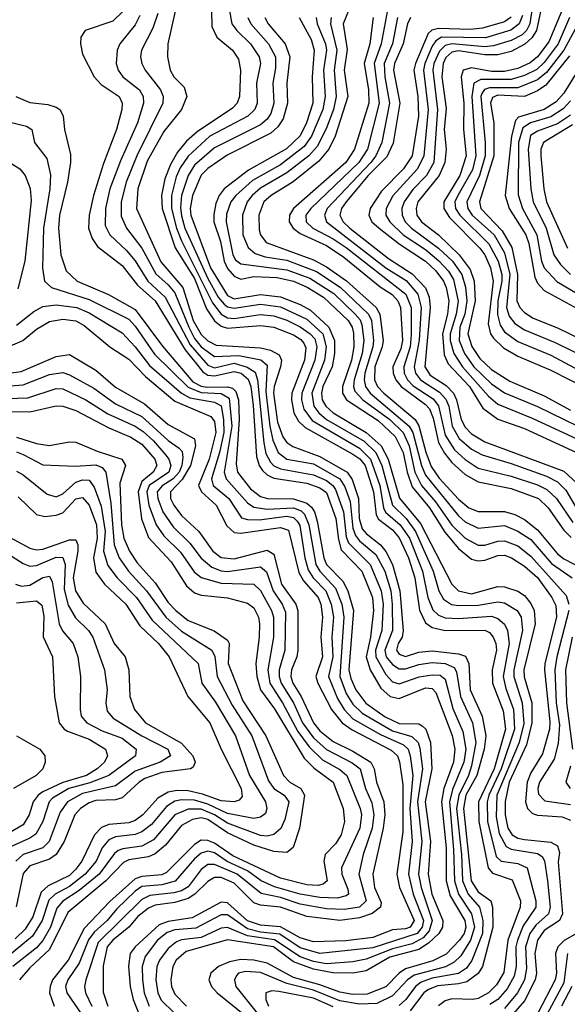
# Model space of a CAD drawing. Header units: inches. Extents: x 990535 to 1117859, y 769386 to 892122.
# Tile 656 of 656: x 1087899 to 1089560, y 825516 to 828503. Entities that reach past the tile are written whole.
import ezdxf

# ---------------------------------------------------------------- set-up
doc = ezdxf.new("R2010")
doc.units = ezdxf.units.IN
doc.header["$MEASUREMENT"] = 0
doc.layers.add('B0882', color=7, linetype='Continuous')

msp = doc.modelspace()

# ---------------------------------------------------------------- linework, layer by layer
at = {"layer": 'B0882', "color": 5}
for points, elevation in [([(1088935.4, 828624.6), (1088880.5, 828490), (1088892.6, 828412.6), (1088883.9, 828350), (1088894.5, 828270), (1088856.2, 828150), (1088836.8, 828110), (1088806.2, 828073.8), (1088729, 828011), (1088662.2, 827970), (1088640.3, 827950), (1088624.2, 827910), (1088625.5, 827865.5), (1088629.9, 827849.9), (1088646.9, 827826.9), (1088790, 827774.5), (1088830, 827753.4), (1088890.4, 827710.4), (1088980.7, 827630), (1088991.9, 827610), (1089001.7, 827530), (1088998.6, 827510), (1088976.2, 827450), (1088975.1, 827410), (1088984.9, 827390), (1089003.4, 827370), (1089099.2, 827290), (1089110.3, 827270.3), (1089130.8, 827190.8), (1089147.4, 827147.4), (1089171.9, 827111.9), (1089230, 827047.8), (1089261.8, 827021.8), (1089290, 827010.3), (1089370, 827010.6), (1089401.3, 827001.3), (1089430, 826986.4), (1089470, 826955.4), (1089530, 826882.7), (1089550, 826867.5), (1089610, 826836.3)], 4280), ([(1089464.1, 828610), (1089446.7, 828490), (1089436.6, 828470), (1089422.9, 828457.1), (1089390, 828439.3), (1089336.7, 828423.3), (1089310, 828420.9), (1089210, 828430), (1089190, 828425.1), (1089172.2, 828407.8), (1089155.6, 828370), (1089152.2, 828350), (1089166.1, 828230), (1089155.2, 828070), (1089132.8, 828030), (1089091.8, 827988.2), (1089065, 827950), (1089058.3, 827930), (1089059.5, 827910), (1089068.9, 827890), (1089087.2, 827870), (1089170, 827810.2), (1089211.8, 827770), (1089240.1, 827730), (1089251.6, 827691.6), (1089255.9, 827650), (1089249.3, 827610), (1089234.5, 827570), (1089232.6, 827530), (1089248.1, 827490), (1089276.7, 827450), (1089330, 827398), (1089370, 827370.5), (1089470, 827329.4), (1089673.3, 827230)], 4460), ([(1089488.5, 828571.5), (1089466.7, 828470), (1089452.2, 828447.8), (1089431.2, 828428.8), (1089390, 828406.8), (1089350, 828396.4), (1089310, 828396.5), (1089230, 828408.9), (1089210, 828404.4), (1089191.5, 828388.5), (1089183.5, 828370), (1089179.3, 828330), (1089193.3, 828233.3), (1089187.2, 828170), (1089192.5, 828110), (1089188.9, 828070), (1089171.9, 828030), (1089107.2, 827950), (1089101.4, 827930), (1089104.2, 827910), (1089118.1, 827890), (1089170, 827849.8), (1089231.9, 827790), (1089265.4, 827745.4), (1089277.3, 827710), (1089281.1, 827650), (1089258.9, 827550), (1089271.1, 827511.1), (1089294.8, 827474.8), (1089330, 827441.3), (1089386.3, 827406.3), (1089490, 827362), (1089570, 827318.7)], 4480), ([(1088212.5, 828527.5), (1088181.9, 828498.1), (1088097.7, 828470), (1088085.2, 828450), (1088083.6, 828430), (1088090, 828398.7), (1088125.1, 828330), (1088146.2, 828306.2), (1088200.8, 828270), (1088210.4, 828250), (1088209.5, 828230), (1088193.3, 828170), (1088153.8, 828066.2), (1088123.3, 827970), (1088110.3, 827910), (1088108.4, 827870), (1088119, 827839), (1088135.3, 827815.3), (1088210, 827756.9), (1088257.2, 827697.2), (1088310, 827650), (1088401.6, 827501.6), (1088454.7, 827434.7), (1088470, 827424.3), (1088490, 827422), (1088550, 827435.6), (1088570.6, 827430), (1088592.5, 827412.5), (1088600.6, 827390), (1088607.5, 827332.5), (1088617.3, 827177.3), (1088625.5, 827150), (1088635.4, 827135.4), (1088650, 827122), (1088670, 827112.4), (1088770, 827097), (1088810, 827082.8), (1088830, 827068.3), (1088858.5, 826990), (1088866, 826926), (1088874.7, 826894.7), (1088936.6, 826830), (1088969.9, 826750), (1088972.5, 826710), (1088963, 826630), (1088950.2, 826570), (1088962.4, 826530), (1088994.9, 826474.9), (1089022.7, 826450), (1089050, 826443.9), (1089130, 826476), (1089150, 826473.5), (1089161.3, 826461.3), (1089211.5, 826331.5), (1089218.7, 826290), (1089214.7, 826250), (1089185.3, 826170), (1089178.8, 826130), (1089193, 825990), (1089193, 825890), (1089205.1, 825845.1), (1089249.6, 825770), (1089252.2, 825750), (1089247, 825730), (1089233.6, 825710), (1089192.6, 825667.4), (1089152.6, 825647.4), (1089070, 825623.7), (1089050, 825610.4), (1089010, 825568.8), (1088953.5, 825546.5), (1088910, 825545.8), (1088870, 825552.6), (1088810, 825574.7), (1088730, 825596.6), (1088650, 825640.5), (1088610, 825649.8), (1088570, 825651.1), (1088535.7, 825644.3), (1088502, 825630), (1088478.7, 825610), (1088473, 825590), (1088481, 825570), (1088498.8, 825550), (1088582.3, 825482.3)], 4020), ([(1088371.2, 828528.8), (1088349, 828430), (1088347.2, 828390), (1088356.2, 828350), (1088367.3, 828330), (1088398, 828298), (1088406.4, 828270), (1088390.4, 828230), (1088336.3, 828163.7), (1088286.1, 828073.9), (1088257.6, 827990), (1088253.7, 827930), (1088327.9, 827767.9), (1088394.1, 827690), (1088425.6, 827590), (1088450, 827547.5), (1088470, 827528.8), (1088495.6, 827515.6), (1088630, 827507), (1088660.4, 827500.4), (1088686.1, 827486.1), (1088693, 827470), (1088690.2, 827450.2), (1088670.9, 827390), (1088669.4, 827370), (1088681.6, 827281.6), (1088697.8, 827237.8), (1088710, 827220.6), (1088727.5, 827207.5), (1088810, 827177.7), (1088892.5, 827130), (1088908.1, 827108.1), (1088927, 827050), (1088929.2, 826989.2), (1088938.3, 826958.2), (1088950, 826943.8), (1088994, 826910), (1089010, 826889.8), (1089029.9, 826849.9), (1089052.4, 826770), (1089062.2, 826650), (1089059.1, 826630), (1089047, 826610), (1089042.1, 826590), (1089050, 826577.7), (1089070, 826571.2), (1089110, 826584.3), (1089150, 826587.9), (1089230, 826578.9), (1089251.6, 826571.6), (1089262, 826550), (1089265.8, 826470), (1089302.4, 826390), (1089312.8, 826330), (1089308.3, 826290), (1089285.8, 826210), (1089252.8, 826150), (1089245.1, 826110), (1089268.8, 825890), (1089290, 825856.7), (1089328.6, 825830), (1089333.4, 825810), (1089333.9, 825750), (1089303, 825630), (1089290, 825609.5), (1089255.7, 825584.3), (1089230, 825577.3), (1089167.9, 825572.1), (1089139.1, 825560.9), (1089125.5, 825550), (1089083.9, 825496.1)], 4080), ([(1088480.7, 828530), (1088482.5, 828482.5), (1088497.8, 828450), (1088545.1, 828410), (1088563.2, 828383.2), (1088569.3, 828350), (1088566.1, 828270), (1088559.2, 828250), (1088545, 828235), (1088437.2, 828162.8), (1088405.6, 828134.4), (1088378.5, 828101.5), (1088356.3, 828063.7), (1088339.7, 828020.3), (1088329.7, 827970), (1088331.1, 827930), (1088371, 827811), (1088430, 827717.7), (1088465.6, 827625.6), (1088490, 827589.6), (1088510, 827572.6), (1088530, 827567.1), (1088630, 827574.8), (1088670, 827570.2), (1088730, 827546.9), (1088752.5, 827532.5), (1088761.2, 827521.2), (1088767.5, 827507.5), (1088763.5, 827470), (1088725.1, 827370), (1088723.6, 827350), (1088731.2, 827310), (1088745, 827285), (1088765.4, 827265.4), (1088910, 827185), (1088930.5, 827170.5), (1088946.7, 827150), (1088972.9, 827070), (1088980.4, 827000.4), (1088988, 826988), (1089030, 826954.8), (1089050, 826931), (1089079.1, 826870), (1089098.1, 826810), (1089111.7, 826711.7), (1089130, 826672.8), (1089150, 826658.4), (1089190, 826649.9), (1089310, 826651.1), (1089324, 826644), (1089335.2, 826630), (1089343.7, 826610), (1089345.7, 826590), (1089332.5, 826530), (1089332.9, 826490), (1089366.2, 826406.2), (1089372.9, 826350), (1089338.3, 826230), (1089291.2, 826130), (1089291.6, 826070), (1089319.9, 825930), (1089333.4, 825913.4), (1089392.9, 825892.9), (1089418.7, 825830), (1089417.4, 825810), (1089380.1, 825710), (1089367.8, 825612.2), (1089345.6, 825574.4), (1089321.4, 825550), (1089290, 825533.3), (1089273.4, 825530), (1089210, 825531.8), (1089190, 825526.2), (1089169.3, 825510.7)], 4120), ([(1088535.3, 828530), (1088543.2, 828490), (1088557.6, 828470), (1088599.6, 828430), (1088625.3, 828390), (1088629.8, 828370), (1088618, 828310), (1088619.9, 828250), (1088612.6, 828230), (1088591.2, 828210), (1088476, 828150), (1088410, 828088.7), (1088386.3, 828053.7), (1088374.3, 828025.7), (1088360, 827970), (1088359.9, 827930), (1088375.1, 827870), (1088390, 827831.8), (1088484, 827644), (1088510, 827609.3), (1088530, 827597.9), (1088550, 827596.7), (1088628.4, 827608.4), (1088670, 827604.4), (1088710, 827591.4), (1088750, 827571.3), (1088780.7, 827550), (1088794.5, 827534.5), (1088800.8, 827510), (1088794.8, 827470), (1088755.3, 827370), (1088753.8, 827350), (1088760.9, 827320.9), (1088786.9, 827286.9), (1088930, 827203.1), (1088963.1, 827170), (1088991.6, 827090), (1089002.4, 827022.4), (1089008.9, 827008.9), (1089053.8, 826970), (1089081.4, 826930), (1089121.5, 826830), (1089137.4, 826750), (1089152.5, 826712.5), (1089170, 826696.2), (1089190, 826688.2), (1089230, 826685.8), (1089330, 826692.9), (1089350, 826686.4), (1089370, 826669.1), (1089379.3, 826650), (1089383.9, 826610), (1089365.5, 826510), (1089373.3, 826473.3), (1089397.1, 826410), (1089400.5, 826350), (1089359.8, 826230), (1089321.8, 826150), (1089317.2, 826130), (1089318.4, 826070), (1089344.1, 825964.1), (1089359.2, 825950), (1089410, 825942.7), (1089438.4, 825930), (1089465.2, 825830), (1089464.6, 825810), (1089426.5, 825753.5), (1089408.7, 825710), (1089404.6, 825690), (1089405.4, 825630), (1089398.8, 825601.2), (1089377.9, 825562.1), (1089349.8, 825530), (1089325.1, 825514.9)], 4140), ([(1089013.4, 828526.6), (1088995.4, 828430), (1088974.4, 828370), (1088989.9, 828250), (1088954, 828110), (1088927.9, 828070), (1088782.7, 827930), (1088767.4, 827910), (1088768.1, 827890), (1088788.1, 827870), (1088850, 827838.1), (1088890, 827811.4), (1089071, 827670), (1089086.4, 827630), (1089087.1, 827547.1), (1089083.9, 827510), (1089064.1, 827450), (1089065, 827430), (1089075.5, 827410), (1089092.3, 827392.3), (1089153, 827353), (1089170, 827331.7), (1089190, 827242.5), (1089218.1, 827198.1), (1089250, 827168.6), (1089290, 827142.5), (1089390, 827118.3), (1089470, 827091.5), (1089497.7, 827077.7), (1089527.4, 827050), (1089577.4, 826977.4)], 4340), ([(1089543.4, 828530), (1089504, 828436), (1089470, 828390.2), (1089448, 828372), (1089410, 828354.9), (1089370, 828345.4), (1089330, 828346.2), (1089270, 828357.1), (1089244.7, 828350), (1089238.6, 828330), (1089246.6, 828250), (1089245.4, 828170), (1089253.6, 828090), (1089234.4, 828030), (1089185.6, 827950), (1089185.3, 827930), (1089202.6, 827902.6), (1089294.9, 827810), (1089309.7, 827789.7), (1089327.7, 827750), (1089335.4, 827710), (1089320.1, 827580.1), (1089326.9, 827550), (1089336.2, 827536.2), (1089367.2, 827507.2), (1089410, 827481.8), (1089510, 827439.8), (1089630, 827379.2)], 4520), ([(1088264.2, 828515.8), (1088250, 828487), (1088203.1, 828430), (1088194.7, 828410), (1088192.2, 828370), (1088197.7, 828350), (1088212.5, 828330), (1088262.8, 828290), (1088274.2, 828270), (1088275.1, 828250), (1088256.6, 828190), (1088204.9, 828075.1), (1088172.9, 827990), (1088159.2, 827930), (1088159, 827879), (1088172.4, 827850), (1088223.1, 827803.1), (1088250, 827771.7), (1088287.9, 827710), (1088340.9, 827660.9), (1088416.6, 827516.6), (1088470, 827454.8), (1088490, 827446.8), (1088550, 827460.8), (1088589.2, 827449.2), (1088613.7, 827433.7), (1088620.4, 827410), (1088639.5, 827219.5), (1088646.3, 827186.3), (1088660.1, 827160.1), (1088670, 827149.3), (1088690, 827140.2), (1088790, 827122.1), (1088830, 827104.4), (1088849.4, 827090), (1088857.7, 827077.7), (1088881.6, 827010), (1088890, 826934.3), (1088896.2, 826916.2), (1088962.6, 826850), (1088995.8, 826770), (1089001.8, 826730), (1088998, 826650), (1088978.9, 826590), (1088979.8, 826570), (1089010, 826516.1), (1089030, 826494), (1089050, 826488.4), (1089111, 826509), (1089150, 826515.4), (1089174.2, 826514.2), (1089190, 826501.9), (1089213.1, 826413.1), (1089243.8, 826343.8), (1089252.8, 826290), (1089246.1, 826250), (1089212.4, 826167.7), (1089203, 826130), (1089215, 825985), (1089217.9, 825890), (1089230.6, 825850), (1089269.8, 825789.8), (1089278.9, 825750), (1089267, 825710), (1089237.1, 825662.9), (1089216.9, 825643.1), (1089190.6, 825629.4), (1089095.8, 825604.2), (1089075.7, 825590), (1089030, 825540.9), (1088982.1, 825517.9), (1088930, 825516.2), (1088870, 825526.1), (1088790, 825558.4), (1088710, 825578.7), (1088630, 825612.2), (1088584.7, 825615.3), (1088563.3, 825610), (1088557.4, 825602.6), (1088550.5, 825590), (1088554.6, 825570), (1088623.9, 825483.9)], 4040), ([(1088318, 828522), (1088302.7, 828477.3), (1088269.3, 828410), (1088265.8, 828390), (1088269.7, 828370), (1088280.3, 828350), (1088326.6, 828290), (1088334.8, 828270), (1088333.2, 828250), (1088254.2, 828090), (1088222.5, 828010), (1088207.4, 827950), (1088207.2, 827907.2), (1088223.7, 827870), (1088270, 827809.7), (1088312.2, 827732.2), (1088350, 827699), (1088370, 827674.2), (1088411.9, 827570), (1088430, 827535.5), (1088450, 827510.6), (1088490, 827481), (1088564.1, 827484.1), (1088631.2, 827471.2), (1088650, 827455.2), (1088645.6, 827374.4), (1088657.6, 827270), (1088666.9, 827226.9), (1088683.3, 827190), (1088710, 827169.5), (1088790, 827155.3), (1088870, 827110), (1088885.4, 827085.5), (1088901.4, 827041.4), (1088910, 826960.5), (1088917.6, 826937.6), (1088930, 826921.6), (1088979.9, 826879.9), (1089007, 826830), (1089025.1, 826770), (1089028.8, 826730), (1089030, 826650), (1089006.4, 826590), (1089011.3, 826570), (1089030, 826546.6), (1089050, 826533.8), (1089070, 826533.5), (1089110, 826547), (1089150, 826552.2), (1089190, 826550), (1089217.4, 826537.4), (1089224.2, 826524.2), (1089236.8, 826450), (1089272.4, 826370), (1089282.9, 826310), (1089270, 826239.3), (1089260.7, 826210), (1089230.9, 826150), (1089224.3, 826110), (1089238.9, 825970), (1089242.4, 825890), (1089259.3, 825850), (1089293.5, 825810), (1089304.1, 825770), (1089303, 825730), (1089271.1, 825648.9), (1089254.5, 825625.5), (1089230, 825608.9), (1089150, 825594.8), (1089117, 825583), (1089100.3, 825570), (1089070.5, 825530), (1089050, 825512.2)], 4060), ([(1088591.6, 828510), (1088600.8, 828490), (1088653.7, 828430), (1088675.3, 828390), (1088675.6, 828355.6), (1088666.8, 828310), (1088670.2, 828250), (1088661.3, 828218.7), (1088650, 828200.9), (1088630, 828183.5), (1088490, 828113.8), (1088430, 828061.9), (1088409.9, 828030), (1088390.2, 827970), (1088387, 827933), (1088390, 827907.8), (1088400.3, 827870), (1088470, 827717.6), (1088501.5, 827661.5), (1088519.9, 827639.9), (1088530, 827632), (1088550, 827627.3), (1088630, 827640), (1088690, 827631.4), (1088770, 827594.6), (1088818.5, 827550), (1088828.8, 827510), (1088824.2, 827470), (1088785, 827370), (1088791.3, 827330), (1088806.2, 827310), (1088830.1, 827290.1), (1088944.1, 827224.1), (1088979.4, 827190), (1088997.6, 827150), (1089030, 827030), (1089071.1, 826990), (1089100, 826950), (1089153.5, 826830), (1089170.3, 826770), (1089184.9, 826744.9), (1089209, 826729), (1089230, 826725.2), (1089290, 826726.6), (1089350, 826736.3), (1089370, 826733.2), (1089408.3, 826710), (1089420.8, 826690), (1089424.8, 826650), (1089398.2, 826530), (1089397.8, 826510), (1089423.2, 826430), (1089428, 826368), (1089414.6, 826310), (1089347, 826150), (1089344, 826084), (1089354, 826034), (1089374.6, 825994.5), (1089390, 825985.9), (1089470, 825973.5), (1089483.9, 825963.9), (1089490.8, 825950.8), (1089500.4, 825890), (1089508.2, 825810), (1089503.6, 825790), (1089464.3, 825755.7), (1089446.9, 825730), (1089433.4, 825690), (1089436, 825624), (1089429.9, 825590), (1089409.5, 825550), (1089370, 825503.4)], 4160), ([(1088643, 828510), (1088652.6, 828490), (1088704.1, 828430), (1088718.4, 828390), (1088709.8, 828310), (1088711.2, 828250), (1088698.2, 828201.8), (1088682.5, 828177.5), (1088661.4, 828158.6), (1088528.6, 828091.4), (1088470, 828051.1), (1088450, 828031.6), (1088423.8, 827970), (1088416.6, 827930), (1088418.4, 827910), (1088477.9, 827750), (1088530, 827666.5), (1088550, 827656.2), (1088630, 827669), (1088690, 827662.2), (1088750, 827639.1), (1088781.6, 827621.6), (1088836.8, 827570), (1088853.9, 827530), (1088854.6, 827490), (1088846.6, 827450), (1088818.6, 827390), (1088814.3, 827370), (1088816.9, 827350), (1088828.2, 827330), (1088849.7, 827309.7), (1088950.6, 827250.6), (1088995.9, 827210), (1089016.5, 827170), (1089050.8, 827050.8), (1089114.8, 826974.8), (1089210.1, 826790), (1089230.6, 826770.6), (1089270, 826761.2), (1089350, 826783.5), (1089370, 826782.7), (1089410, 826769.5), (1089430, 826756.3), (1089450, 826731.8), (1089459.4, 826710), (1089463.1, 826670), (1089428.1, 826530), (1089429.1, 826509.1), (1089452.8, 826430), (1089452.9, 826370), (1089436.9, 826303.1), (1089383.8, 826190), (1089371.3, 826131.3), (1089371.3, 826090), (1089380.2, 826050), (1089393, 826030), (1089410, 826019.8), (1089430, 826015.4), (1089510, 826007.8), (1089530, 825996.7), (1089536.2, 825976.2), (1089532.3, 825947.7), (1089545.8, 825790), (1089536.2, 825770), (1089490, 825739.5), (1089469.7, 825710), (1089461.3, 825670), (1089467.2, 825610), (1089463.1, 825590), (1089430, 825526.6), (1089390, 825479.5)], 4180), ([(1088746.7, 828510), (1088783, 828443), (1088792.9, 828410), (1088786.5, 828330), (1088788.9, 828250), (1088769.4, 828190), (1088750, 828150.6), (1088709, 828111), (1088593.2, 828046.8), (1088519.9, 827990), (1088504.4, 827970), (1088494.6, 827945.4), (1088487.8, 827912.2), (1088488.6, 827890), (1088508.2, 827830), (1088519.2, 827770), (1088530, 827748.1), (1088550, 827724.4), (1088570, 827716.1), (1088610, 827723.6), (1088680.7, 827720.7), (1088730, 827709.6), (1088771.7, 827691.7), (1088821.1, 827661.1), (1088895.4, 827590), (1088907.4, 827570), (1088911.9, 827551.9), (1088913.1, 827510), (1088906.1, 827470), (1088878.3, 827390), (1088878.1, 827370), (1088890.3, 827350), (1088986.9, 827286.9), (1089038.2, 827238.2), (1089062, 827190), (1089074.6, 827130), (1089090, 827085.6), (1089142.3, 827022.3), (1089188.3, 826948.3), (1089230, 826898.9), (1089270, 826866.3), (1089290, 826860.7), (1089310, 826863.2), (1089350, 826877.8), (1089370, 826878.4), (1089390.6, 826870.6), (1089430, 826845.1), (1089470, 826810.2), (1089513.8, 826750), (1089525.4, 826725.4), (1089527.8, 826690), (1089492.4, 826550), (1089491, 826530), (1089507.5, 826372.5), (1089506.3, 826350), (1089484.8, 826275.2), (1089450, 826218.2), (1089438.7, 826190), (1089433.1, 826130), (1089439.3, 826110), (1089454.7, 826094.7), (1089470, 826089.2), (1089544.4, 826084.4), (1089570, 826074.4)], 4220), ([(1088798.2, 828510), (1088801.2, 828490), (1088826.4, 828430), (1088829.5, 828410), (1088820.6, 828350), (1088825.7, 828270), (1088818.8, 828230), (1088784.8, 828150), (1088762, 828118), (1088690, 828062.5), (1088605.1, 828014.9), (1088554.7, 827970), (1088540.2, 827950), (1088526.8, 827913.2), (1088525.8, 827890), (1088545.9, 827790), (1088554.1, 827774.1), (1088570, 827762), (1088710, 827744.3), (1088778.9, 827718.9), (1088852.1, 827672.1), (1088916.4, 827610), (1088931.9, 827591.9), (1088937.2, 827577.2), (1088942.7, 827530), (1088938.3, 827490), (1088914.1, 827410), (1088911.8, 827390), (1088916.1, 827376.1), (1088940.3, 827350), (1089022.4, 827290), (1089062.3, 827250), (1089080.5, 827210), (1089098.2, 827130), (1089117.6, 827090), (1089160.4, 827040.4), (1089210, 826969.8), (1089250, 826930.3), (1089290, 826908.4), (1089310, 826908.2), (1089350, 826921.2), (1089370, 826921.7), (1089410, 826906.5), (1089450, 826875), (1089556.3, 826756.3), (1089565, 826730)], 4240), ([(1088844.3, 828510), (1088842.5, 828490), (1088861.5, 828410), (1088853.3, 828350), (1088859.6, 828270), (1088850.7, 828230), (1088828.6, 828171.4), (1088801.9, 828118.1), (1088776.8, 828090), (1088710, 828038), (1088630, 827992.1), (1088604.4, 827970), (1088589.3, 827950), (1088575.2, 827910), (1088576, 827850), (1088592.2, 827812.2), (1088614, 827794), (1088643.9, 827783.9), (1088710, 827773.6), (1088799.3, 827739.3), (1088871.4, 827691.4), (1088957.4, 827610), (1088966.3, 827590), (1088972.1, 827530), (1088970.6, 827510), (1088946.4, 827430), (1088944.1, 827410), (1088947.8, 827390), (1088962.4, 827370), (1089081, 827270), (1089091.9, 827250), (1089117.7, 827150), (1089130, 827120.9), (1089230, 826997.5), (1089250, 826979.3), (1089290, 826960.3), (1089370, 826968.2), (1089410, 826951.5), (1089450, 826925.9), (1089512.7, 826852.7), (1089574.6, 826810)], 4260), ([(1088971.2, 828510), (1088961.2, 828430), (1088943.9, 828370), (1088957.7, 828290), (1088958.4, 828250), (1088915.1, 828110), (1088888.6, 828070), (1088730, 827930), (1088717.5, 827910), (1088717.1, 827890), (1088728.7, 827870), (1088750, 827854.1), (1088830, 827817.4), (1088882.9, 827782.9), (1088992.8, 827692.8), (1089029.4, 827669.4), (1089046.4, 827650), (1089054.3, 827630), (1089060.2, 827530), (1089055.6, 827504.4), (1089031.5, 827450), (1089031.7, 827430), (1089040.2, 827410), (1089056.2, 827390), (1089130, 827335.6), (1089142.2, 827322.2), (1089153.8, 827293.8), (1089170, 827220.4), (1089187.4, 827187.4), (1089210, 827159.6), (1089250, 827122.7), (1089290, 827100.3), (1089390, 827080.9), (1089472.4, 827050), (1089502.3, 827022.3), (1089550, 826954.1), (1089572.2, 826932.2)], 4320), ([(1089045.2, 828510), (1089030, 828430), (1089004.8, 828370), (1089006.4, 828330), (1089021, 828250), (1088998, 828130), (1088980, 828090), (1088964, 828070), (1088832.2, 827930), (1088823.7, 827910), (1088829.5, 827890), (1089010, 827750), (1089071.8, 827711.8), (1089107.4, 827670), (1089116.7, 827630), (1089110.8, 827530.8), (1089096, 827450), (1089099.9, 827430), (1089115.1, 827410), (1089173.1, 827373.1), (1089191.9, 827351.9), (1089201.1, 827330), (1089211.4, 827270), (1089232.2, 827232.2), (1089270, 827200.4), (1089302.3, 827182.3), (1089390, 827156.3), (1089497.5, 827117.5), (1089530, 827101.2), (1089555.9, 827075.9), (1089594, 827010)], 4360), ([(1089084.7, 828510), (1089075.3, 828490), (1089062.5, 828430), (1089036.6, 828370), (1089033.6, 828350), (1089052, 828250), (1089031.7, 828128.3), (1089013.3, 828086.7), (1088956.6, 828030), (1088889.6, 827950), (1088875.1, 827930), (1088870.7, 827910), (1088880, 827890), (1088900.9, 827870), (1089018.2, 827778.2), (1089090, 827732.3), (1089129.8, 827689.8), (1089141.5, 827661.5), (1089144.6, 827630), (1089128.4, 827450), (1089144.2, 827424.2), (1089192.7, 827392.7), (1089214.6, 827370), (1089224.3, 827350), (1089238.6, 827290), (1089250, 827267.1), (1089270, 827246.5), (1089310, 827221.7), (1089550, 827133.4), (1089590, 827096)], 4380), ([(1089390, 828510.3), (1089370, 828496.9), (1089303, 828477), (1089266.9, 828473.1), (1089170, 828476.4), (1089148.9, 828471.1), (1089138.5, 828461.5), (1089099.4, 828370), (1089095, 828350), (1089106.4, 828270), (1089109.3, 828210.7), (1089089.3, 828090), (1089063.9, 828050), (1088997.2, 827982.8), (1088962.7, 827930), (1088957.9, 827910), (1088967.5, 827890), (1088989.8, 827870), (1089050, 827822.8), (1089130.5, 827770), (1089161.1, 827741.1), (1089184.4, 827710), (1089193.1, 827690), (1089200.7, 827650), (1089196.5, 827610), (1089181.6, 827550), (1089186.5, 827486.5), (1089199, 827459), (1089263.8, 827390), (1089304.2, 827324.2), (1089350, 827291.2), (1089430, 827262.5), (1089616.7, 827176.7)], 4420), ([(1089424.4, 828515.6), (1089414.6, 828490), (1089388.9, 828471.1), (1089312, 828448), (1089179, 828450), (1089161.2, 828438.8), (1089150, 828422.1), (1089127.8, 828370), (1089123.9, 828350), (1089138, 828230), (1089125.2, 828090), (1089105.5, 828050), (1089031.2, 827968.8), (1089011, 827930), (1089010.3, 827910), (1089021.7, 827890), (1089062.1, 827850), (1089130, 827806), (1089171, 827771), (1089199.6, 827739.6), (1089214.6, 827714.6), (1089228.8, 827648.8), (1089223.4, 827610), (1089205.1, 827550), (1089205.2, 827530), (1089216.2, 827490), (1089242.1, 827450), (1089320.8, 827360.8), (1089350, 827336.7), (1089453.9, 827293.9), (1089617.8, 827217.8)], 4440), ([(1089566.9, 828510), (1089532.2, 828430), (1089490, 828373), (1089467.7, 828352.3), (1089430, 828333.3), (1089390, 828321.4), (1089298.2, 828321.8), (1089277.1, 828310), (1089271.1, 828270), (1089282.8, 828090), (1089272.5, 828047.5), (1089228.2, 827970), (1089219.5, 827950), (1089220.3, 827940.3), (1089221.3, 827930), (1089234, 827910), (1089322.7, 827822.7), (1089350.9, 827770), (1089361.3, 827730), (1089361.7, 827710), (1089350, 827650), (1089348.2, 827608.2), (1089356.1, 827576.1), (1089370, 827555.4), (1089410, 827526.3), (1089510, 827485.1), (1089610, 827431.9)], 4540), ([(1089590, 828485.7), (1089549.9, 828410), (1089497, 828343), (1089470, 828320.5), (1089410, 828296.3), (1089323.8, 828296.2), (1089309, 828291), (1089301.4, 828278.6), (1089298.4, 828270), (1089311.2, 828130), (1089310.7, 828090), (1089294.1, 828030), (1089255.8, 827950), (1089258.3, 827930), (1089271.8, 827910), (1089338, 827850), (1089370, 827795.7), (1089386.2, 827730), (1089376.2, 827630), (1089383.9, 827603.9), (1089401.4, 827581.4), (1089430, 827562.2), (1089523.8, 827523.8), (1089630.7, 827470.7)], 4560), ([(1089566.9, 828393.1), (1089495.6, 828304.4), (1089470, 828286.9), (1089430, 828269.4), (1089350, 828274.3), (1089333.4, 828266.6), (1089327.1, 828250), (1089336.9, 828190), (1089337, 828090), (1089294.2, 827950), (1089297.5, 827930), (1089362.8, 827862.8), (1089391.8, 827811.8), (1089409, 827730), (1089407.2, 827650), (1089415.9, 827630), (1089430, 827614.1), (1089457.1, 827597.2), (1089530, 827568.2), (1089670, 827500.5)], 4580), ([(1089584, 828336), (1089550, 828280.5), (1089526, 828254), (1089490, 828230), (1089412.5, 828207.5), (1089403, 828197), (1089390.5, 828150), (1089371.8, 827970), (1089383.7, 827930), (1089434.7, 827850), (1089443.6, 827823.6), (1089462.1, 827722.1), (1089470, 827703.5), (1089490, 827681.2), (1089601, 827621)], 4620), ([(1087887.8, 828270), (1087930, 828252), (1087985.2, 828245.2), (1088010, 828237.1), (1088021, 828230), (1088031.3, 828211.3), (1088034.9, 828170), (1088053.5, 828093.5), (1088053.8, 828070), (1088044.7, 828010), (1088019.8, 827910), (1088017.5, 827870), (1088024.3, 827790), (1088040.7, 827740.7), (1088073.5, 827710), (1088169.2, 827669.2), (1088250, 827623.8), (1088332.7, 827512.7), (1088424.7, 827404.7), (1088450, 827391.4), (1088467.7, 827387.7), (1088530, 827389.3), (1088544.6, 827384.6), (1088555.2, 827375.2), (1088563, 827350), (1088565.2, 827290), (1088555.5, 827155.5), (1088560, 827130), (1088599.6, 827079.6), (1088630, 827056.1), (1088650.6, 827050.6), (1088730, 827049.2), (1088770, 827036.5), (1088784.4, 827024.4), (1088793.5, 827010), (1088801.5, 826981.5), (1088821.6, 826870), (1088829.9, 826850), (1088879.4, 826799.4), (1088895.1, 826770), (1088912, 826710), (1088898.1, 826530), (1088904, 826504), (1088919, 826470), (1088949.4, 826429.4), (1089007.4, 826387.4), (1089050, 826367.9), (1089110, 826366.1), (1089120.1, 826360.1), (1089131.1, 826350), (1089145.2, 826310), (1089149.7, 826230), (1089129.2, 826130), (1089145.8, 826010), (1089138.1, 825910), (1089149.8, 825850), (1089182.3, 825770), (1089181.8, 825750), (1089170.3, 825730), (1089139.3, 825700.7), (1089110, 825682.1), (1089021.6, 825658.4), (1088950, 825617.3), (1088910, 825610), (1088849.2, 825610.9), (1088790, 825622.5), (1088730, 825644.2), (1088669.6, 825689.6), (1088530, 825710.9), (1088404.5, 825675.5), (1088374.4, 825650), (1088363.5, 825630), (1088358.1, 825590), (1088360.3, 825570), (1088370, 825546.5), (1088405.4, 825510)], 3980), ([(1089570, 828256.3), (1089547.6, 828232.4), (1089510, 828208.4), (1089448.9, 828190), (1089425.4, 828174.6), (1089412.1, 828130), (1089411.5, 827971.5), (1089424.4, 827930), (1089467.7, 827850), (1089482.1, 827770), (1089490, 827750.1), (1089528.3, 827708.3), (1089628, 827650)], 4640), ([(1087822.9, 828202.9), (1087919.9, 828179.9), (1087936.2, 828170), (1087944.7, 828130), (1087981.7, 828081.7), (1087992.4, 828032.4), (1087990.8, 827990), (1087971.9, 827870), (1087968.6, 827748.6), (1087974.3, 827710), (1087995.7, 827690), (1088110, 827653.7), (1088230, 827594.3), (1088250, 827572.6), (1088308.6, 827488.6), (1088410, 827387.7), (1088450, 827371.7), (1088510, 827368.9), (1088535.1, 827355.1), (1088543, 827270), (1088520, 827130), (1088526.1, 827110), (1088590, 827037.4), (1088610, 827023.8), (1088650, 827018.1), (1088730, 827021.9), (1088752.9, 827012.9), (1088763.2, 827003.2), (1088776.3, 826970), (1088797.7, 826850), (1088809.3, 826829.3), (1088857.7, 826777.7), (1088876.4, 826730), (1088882, 826690), (1088870.5, 826510.5), (1088890, 826458.7), (1088910, 826426.3), (1088938.5, 826398.5), (1089030, 826345.7), (1089088.5, 826328.5), (1089108.2, 826310), (1089113.2, 826293.2), (1089121, 826230), (1089106, 826130), (1089118.6, 826010), (1089109.4, 825910), (1089117, 825870), (1089150.6, 825770), (1089141.6, 825738.4), (1089122.6, 825717.4), (1089090, 825699.3), (1089030, 825683.6), (1088950, 825652.8), (1088910, 825644.9), (1088830, 825638.5), (1088790, 825645.5), (1088750, 825659.3), (1088671.7, 825711.7), (1088590, 825723.5), (1088530, 825748.6), (1088510, 825746.8), (1088450, 825718.4), (1088390, 825711.1), (1088374.6, 825705.4), (1088350, 825685.4), (1088323.3, 825650), (1088315.8, 825630), (1088312.7, 825590), (1088318.8, 825550), (1088328.7, 825528.7), (1088368.4, 825490)], 3960), ([(1089570, 828213), (1089530, 828187.2), (1089470, 828165.2), (1089448.7, 828151.3), (1089441.3, 828110), (1089449.4, 827990), (1089456.6, 827950), (1089496.4, 827870), (1089519.3, 827790), (1089539.9, 827760.1), (1089570.4, 827730)], 4660), ([(1089576, 828184), (1089488.1, 828130), (1089479.9, 828110), (1089479.7, 828090), (1089489.2, 827990), (1089497.4, 827950), (1089561.1, 827810)], 4680), ([(1087870, 828070.1), (1087899.8, 828050), (1087916.5, 828030), (1087931.1, 827991.1), (1087934.2, 827954.2), (1087915.4, 827770), (1087893.4, 827686.6)], 3940), ([(1087890, 827575.9), (1087942.3, 827617.7), (1087970, 827632.9), (1088010, 827638.1), (1088072.9, 827630), (1088110, 827614), (1088210, 827552.7), (1088250, 827510.4), (1088293.5, 827453.5), (1088390.1, 827370.1), (1088415.8, 827355.8), (1088490, 827342.1), (1088510, 827331.2), (1088518, 827290), (1088518.3, 827250), (1088505.8, 827190), (1088481.2, 827110), (1088486.2, 827090), (1088533.3, 827050), (1088571.7, 826991.7), (1088590, 826986.3), (1088625.6, 826985.6), (1088710, 826996.3), (1088730, 826992.7), (1088741.2, 826981.2), (1088748.6, 826968.6), (1088763.9, 826870), (1088774, 826834), (1088789.8, 826809.8), (1088827.5, 826770), (1088844.5, 826730), (1088851, 826690), (1088845.9, 826630), (1088849.3, 826570), (1088836.2, 826510), (1088863.4, 826443.4), (1088883.4, 826410), (1088910, 826381.8), (1088993.9, 826333.9), (1089063.1, 826303.1), (1089077.8, 826290), (1089084, 826270), (1089091.7, 826210), (1089083.1, 826110), (1089090.2, 826010), (1089078.2, 825910), (1089093, 825850), (1089124.1, 825770), (1089119.6, 825750), (1089104.5, 825730), (1088970, 825686.9), (1088810, 825669.8), (1088750, 825686.6), (1088688.4, 825728.4), (1088630, 825734.1), (1088590, 825744.4), (1088530, 825787.5), (1088510, 825787.6), (1088433.4, 825746.6), (1088370, 825741.1), (1088346.2, 825733.8), (1088317.8, 825710), (1088279.7, 825660.3), (1088270.9, 825630), (1088271.7, 825590), (1088277.2, 825550), (1088292.1, 825510)], 3940), ([(1087870, 827512.1), (1087909.1, 827530), (1087950, 827563.6), (1087990, 827586.9), (1088030, 827594.7), (1088070, 827589.3), (1088095.1, 827575.1), (1088172.9, 827510), (1088230, 827473.3), (1088280.8, 827420.8), (1088370, 827345.7), (1088479.3, 827299.3), (1088490, 827284.2), (1088494, 827250), (1088474.4, 827170), (1088442, 827090), (1088450.5, 827070.5), (1088495.6, 827030), (1088527.2, 826967.2), (1088550, 826947), (1088570, 826944.7), (1088690, 826962.3), (1088714.4, 826954.4), (1088745.7, 826825.7), (1088760.6, 826800.6), (1088804.6, 826750), (1088812.5, 826730), (1088817.5, 826690), (1088812.4, 826630), (1088818.2, 826570), (1088797.9, 826510), (1088804.1, 826490), (1088844.7, 826410), (1088877.2, 826370), (1088907.9, 826347.9), (1089026.5, 826286.5), (1089045.3, 826270), (1089051.5, 826251.5), (1089061.6, 826181.6), (1089061.5, 826038.5), (1089043.3, 825910), (1089051.5, 825870), (1089095.4, 825770), (1089083.4, 825750), (1089070, 825744.6), (1089030, 825741.3), (1088970, 825718.2), (1088888.6, 825708.6), (1088790, 825705.4), (1088750, 825717.1), (1088690, 825750.6), (1088630, 825755.7), (1088590, 825768.6), (1088530, 825823.5), (1088510, 825825.8), (1088422.4, 825777.6), (1088350, 825766.8), (1088322.9, 825757.1), (1088249.6, 825690), (1088234.9, 825670), (1088229.1, 825630.9), (1088234.6, 825570), (1088243.2, 825530), (1088259.5, 825490)], 3920), ([(1087830, 827425.4), (1087904.2, 827435.8), (1088010, 827481.5), (1088050, 827487.6), (1088130, 827439.9), (1088190, 827388.1), (1088277.8, 827337.8), (1088350, 827275.2), (1088430, 827231.3), (1088432.6, 827210), (1088417.6, 827150), (1088392.1, 827107.9), (1088357.1, 827070), (1088357, 827050), (1088366.4, 827030), (1088390, 826999.1), (1088442.5, 826950), (1088485.2, 826890), (1088510, 826871.5), (1088550, 826866.7), (1088650, 826893.7), (1088670, 826881.3), (1088693.6, 826790), (1088736.4, 826730), (1088742.6, 826710), (1088743, 826590), (1088740.3, 826570), (1088723.8, 826530), (1088721.8, 826510), (1088727.9, 826490), (1088753, 826450), (1088790, 826370.1), (1088810, 826345.5), (1088850, 826313.2), (1088910, 826283.8), (1088963.9, 826250), (1088974.5, 826230), (1088981.5, 826190), (1089004, 826130), (1089006.7, 826090), (1089002.1, 826050), (1088970.6, 825910), (1088975.8, 825870), (1088995.4, 825824.6), (1088993.6, 825810), (1088968.6, 825791.4), (1088930, 825778.4), (1088870, 825769.5), (1088770, 825782.5), (1088690, 825810), (1088630, 825816.5), (1088610, 825823.4), (1088550, 825883.5), (1088510, 825900.3), (1088490, 825900), (1088470, 825888.6), (1088430.9, 825850), (1088410, 825837.1), (1088370, 825824.4), (1088310, 825816.2), (1088290, 825807.1), (1088258, 825782), (1088230, 825750), (1088181.7, 825710), (1088164.4, 825690), (1088152.4, 825632.4), (1088152.4, 825552.4), (1088166.5, 825510)], 3880), ([(1087830, 827389.3), (1087910, 827394.8), (1087990, 827426.9), (1088030, 827432.4), (1088050, 827425.7), (1088124.6, 827384.6), (1088190, 827337.4), (1088270, 827299.5), (1088350, 827226.4), (1088383, 827203), (1088392.4, 827192.4), (1088394.6, 827174.6), (1088391.4, 827150), (1088382.8, 827130), (1088364.5, 827110), (1088331.4, 827088.6), (1088316, 827070), (1088318.3, 827050), (1088333.8, 827010), (1088364.6, 826964.6), (1088415, 826915), (1088450, 826868.8), (1088481.9, 826841.9), (1088510, 826830.6), (1088530, 826828.4), (1088630, 826843.4), (1088647.8, 826827.8), (1088667.9, 826770), (1088695.1, 826730), (1088705.7, 826705.7), (1088703.5, 826590), (1088686.1, 826530), (1088686.2, 826510), (1088692.5, 826490), (1088730.2, 826430.2), (1088757.6, 826370), (1088790, 826324.4), (1088830, 826289.1), (1088908.2, 826248.2), (1088931.7, 826230), (1088947.9, 826170), (1088967.3, 826127.3), (1088973, 826090), (1088968.8, 826050), (1088941.2, 825970), (1088928.3, 825910), (1088949.8, 825830), (1088929.5, 825810.5), (1088883.2, 825803.2), (1088830, 825805.8), (1088750, 825819.3), (1088690, 825840), (1088632.2, 825852.2), (1088558.6, 825910), (1088490, 825940.3), (1088470, 825939.6), (1088450, 825924.2), (1088410, 825872.1), (1088390, 825860.1), (1088366.6, 825853.4), (1088294.6, 825845.4), (1088270, 825833.6), (1088137.2, 825702.8), (1088100.3, 825590), (1088096.4, 825570), (1088099.1, 825550), (1088117.8, 825510)], 3860), ([(1087830, 827352.7), (1087924, 827356), (1088010, 827384.4), (1088030, 827382.5), (1088099.9, 827350), (1088167, 827307), (1088250, 827269.6), (1088274, 827254), (1088305.4, 827225.4), (1088342.2, 827182.2), (1088351.3, 827170), (1088357.4, 827150), (1088351.4, 827130), (1088292.2, 827090), (1088284.7, 827070), (1088291.2, 827030), (1088313.1, 826970), (1088336.6, 826936.6), (1088387, 826887), (1088428.1, 826828.1), (1088450, 826810.3), (1088510, 826793), (1088610, 826790.1), (1088630, 826771), (1088663.6, 826710), (1088669.2, 826690), (1088668.8, 826630), (1088651.9, 826530), (1088658.5, 826490), (1088696.9, 826430), (1088743.4, 826343.4), (1088777, 826297), (1088817.6, 826257.6), (1088870, 826227.7), (1088891.2, 826210), (1088932.4, 826110), (1088935.7, 826090), (1088931.2, 826050), (1088875.5, 825930), (1088876.4, 825910), (1088895.1, 825864.9), (1088896.5, 825850), (1088890, 825844.9), (1088862.3, 825837.7), (1088810, 825840), (1088750, 825849.7), (1088672.5, 825872.5), (1088631.5, 825890), (1088590, 825920.9), (1088528.8, 825948.8), (1088490, 825974.9), (1088470, 825980.4), (1088450, 825974), (1088430, 825957.1), (1088370.8, 825889.2), (1088330, 825878.1), (1088270, 825872.6), (1088250, 825859.3), (1088194.5, 825805.5), (1088165.2, 825770), (1088125.1, 825734.9), (1088108.3, 825711.7), (1088079.3, 825640.7), (1088045.1, 825590), (1088038.2, 825570), (1088041.9, 825550), (1088179.7, 825350)], 3840), ([(1087850, 827314.2), (1087930, 827313.6), (1088010, 827331.7), (1088030, 827330.1), (1088070, 827317.5), (1088170, 827265.1), (1088236.3, 827236.3), (1088270, 827215.4), (1088309.1, 827170), (1088315.7, 827150), (1088304.3, 827130), (1088270, 827102), (1088258.8, 827070), (1088268.9, 826988.9), (1088290, 826932), (1088358.5, 826858.5), (1088405.1, 826785.2), (1088430, 826764.5), (1088450, 826757.3), (1088530, 826749), (1088590, 826732.8), (1088610, 826718.1), (1088623.5, 826690), (1088626.6, 826670), (1088626.2, 826630), (1088615.4, 826550), (1088618.5, 826510), (1088629.9, 826470), (1088672, 826412), (1088762.6, 826262.6), (1088792.2, 826232.2), (1088849.8, 826190), (1088880.1, 826110), (1088884, 826070), (1088874.3, 826030), (1088857.5, 826002.5), (1088825.6, 825970), (1088821.7, 825950), (1088832.1, 825890), (1088820.1, 825879.9), (1088804.4, 825875.6), (1088770, 825878.3), (1088690, 825898.2), (1088545.8, 825965.8), (1088490, 826004.1), (1088470, 826013.1), (1088450, 826013.4), (1088430, 826000.7), (1088344.4, 825915.6), (1088330, 825908.5), (1088270, 825903.2), (1088250, 825896.4), (1088172.7, 825827.3), (1088094.7, 825745.3), (1088046.8, 825650), (1087999.4, 825590), (1087991.6, 825570), (1087990.3, 825550), (1088004.1, 825510)], 3820), ([(1087890, 827236.4), (1087950, 827217.2), (1087989.3, 827210.7), (1088050, 827222.5), (1088070, 827221.6), (1088133.9, 827193.9), (1088208.7, 827170), (1088220.1, 827150), (1088203, 827097), (1088208.2, 826970), (1088215.5, 826930), (1088232.6, 826890), (1088255.2, 826855.2), (1088310, 826794.4), (1088350, 826734.9), (1088372.7, 826710), (1088410, 826679.6), (1088489.2, 826649.2), (1088530, 826620.4), (1088534.8, 826610), (1088531.5, 826550), (1088576.1, 826436.1), (1088645.8, 826330), (1088699.5, 826210), (1088719, 826190), (1088752.4, 826170), (1088763.6, 826150), (1088747.7, 826050), (1088728.5, 825991.5), (1088710, 825976.1), (1088670, 825979), (1088610, 825998.5), (1088530, 826035.6), (1088470, 826076.5), (1088450, 826081), (1088423.4, 826076.6), (1088390, 826058), (1088341.3, 825998.7), (1088310, 825972.6), (1088290, 825963.1), (1088230, 825953.5), (1088214.1, 825945.9), (1088160.6, 825890), (1088045.8, 825794.2), (1087990, 825681.7), (1087930, 825626.8), (1087899.1, 825590)], 3780), ([(1087890, 827191.5), (1087910, 827184.2), (1087970, 827152.2), (1088068.5, 827148.5), (1088130, 827152.1), (1088150, 827144.7), (1088160.9, 827130), (1088176.1, 827036.1), (1088185.7, 826910), (1088200.8, 826870), (1088229.1, 826830), (1088283.5, 826770), (1088342.4, 826690), (1088390, 826648.2), (1088482.2, 826590), (1088490.9, 826570.9), (1088498, 826510), (1088543.7, 826423.7), (1088603.4, 826330), (1088654, 826194), (1088670.4, 826170.4), (1088701.3, 826150), (1088715.9, 826130), (1088703.5, 826076.5), (1088691, 826049), (1088670, 826031.3), (1088650, 826025.6), (1088630, 826027.4), (1088530, 826065), (1088490.1, 826090.1), (1088450, 826107.2), (1088410, 826107.5), (1088370.1, 826090), (1088305.3, 826014.7), (1088270, 825995.7), (1088212.2, 825987.8), (1088198.2, 825981.8), (1088187, 825973), (1088140.8, 825910), (1088079.4, 825860.6), (1088030, 825828.5), (1088012.2, 825807.8), (1087992.5, 825750), (1087970, 825709.7), (1087950, 825687.3), (1087878.7, 825630)], 3760), ([(1087890, 827132.7), (1087910, 827122), (1087983.1, 827063.1), (1088010, 827055.6), (1088030, 827064.1), (1088070, 827099.5), (1088090, 827106.7), (1088110, 827105.8), (1088124.9, 827084.9), (1088146.6, 827026.5), (1088158.7, 826950), (1088153.5, 826890), (1088167.2, 826847.2), (1088195.3, 826810), (1088253.5, 826750), (1088300.9, 826680.9), (1088440.7, 826550), (1088452, 826490), (1088492.8, 826432.8), (1088554.4, 826330), (1088596.7, 826210), (1088644.6, 826130), (1088649.3, 826110), (1088645, 826095), (1088630, 826083.5), (1088610, 826079.8), (1088530, 826094.5), (1088470, 826122.7), (1088430, 826135.1), (1088390, 826136), (1088370, 826131.5), (1088344.3, 826115.7), (1088299.3, 826060.7), (1088270, 826038.5), (1088249.5, 826030.5), (1088190, 826023.6), (1088170, 826014.7), (1088150, 825990), (1088131.3, 825950), (1088098.4, 825910), (1088050, 825873.1), (1088006.9, 825850), (1087988, 825832), (1087967.6, 825770), (1087937.8, 825722.2), (1087825.7, 825630)], 3740), ([(1087895.1, 827055.1), (1087950, 827002.1), (1087975.2, 826995.2), (1088010, 826999.3), (1088030, 827006.9), (1088070, 827048.9), (1088090, 827053.5), (1088110, 827030.1), (1088132.7, 826970), (1088134.5, 826930), (1088123.1, 826870), (1088130, 826826.5), (1088156.4, 826790), (1088221.7, 826730), (1088263.5, 826663.5), (1088320.1, 826610), (1088352.7, 826570), (1088409.8, 826449.8), (1088476.3, 826370), (1088510.9, 826290), (1088571.3, 826170), (1088574, 826146), (1088564.7, 826135.3), (1088550, 826129.7), (1088510, 826133.1), (1088453.4, 826153.4), (1088410, 826163.1), (1088375.5, 826164.5), (1088350, 826159.4), (1088318.7, 826141.3), (1088273.2, 826090), (1088250, 826073.6), (1088230, 826066.4), (1088170, 826061.6), (1088147.7, 826052.3), (1088126.5, 826030), (1088087.4, 825950), (1088070, 825926.1), (1088050, 825906.7), (1087985.4, 825874.6), (1087964.3, 825855.7), (1087939.2, 825780.8), (1087916.2, 825743.8), (1087885.4, 825714.6)], 3720), ([(1087819, 826959), (1087930, 826899.4), (1087950, 826894.1), (1087970, 826896.6), (1088050, 826924.6), (1088070, 826924.4), (1088076.2, 826910), (1088076.2, 826890), (1088061.9, 826810), (1088068.8, 826770), (1088092.4, 826732.4), (1088158.2, 826670), (1088186.3, 826610), (1088218.8, 826570), (1088230, 826530.6), (1088233.7, 826450), (1088247.5, 826410), (1088281.3, 826370), (1088390, 826307.9), (1088424.3, 826270), (1088431.9, 826250), (1088425.1, 826234.9), (1088417.5, 826230), (1088330, 826218.5), (1088279.1, 826200.9), (1088261.4, 826190), (1088210, 826142.4), (1088190, 826136.3), (1088130, 826133.5), (1088110, 826126.8), (1088084, 826110), (1088066.3, 826090), (1088034.2, 826010), (1088010, 825970.5), (1087990, 825956.4), (1087930, 825935.9), (1087910, 825912.9), (1087888.8, 825811.2)], 3680), ([(1087851.3, 826890), (1087910, 826853), (1087930, 826845.4), (1087950, 826847.2), (1088010, 826871.9), (1088030, 826871.6), (1088037.7, 826850), (1088034.5, 826774.5), (1088046.6, 826726.6), (1088068.4, 826688.4), (1088108.2, 826650), (1088120.8, 826630), (1088156.9, 826530), (1088164.7, 826470), (1088160.5, 826430), (1088164.8, 826404.8), (1088183.3, 826383.3), (1088270, 826330), (1088348.3, 826290), (1088356.5, 826270), (1088325.8, 826250), (1088250, 826222.8), (1088190, 826178.5), (1088090, 826154.9), (1088044.4, 826130), (1088021.9, 826098.1), (1087989.2, 826010), (1087969.3, 825990.7), (1087910, 825970.4), (1087887.4, 825950)], 3660), ([(1087886.3, 826790), (1087904.6, 826784.6), (1087930, 826787.3), (1087970, 826810.1), (1087990, 826815), (1087997.8, 826797.8), (1088018.7, 826670), (1088029.2, 826649.2), (1088061.8, 826610), (1088075.6, 826570), (1088083.5, 826510), (1088082.5, 826410), (1088086.2, 826390), (1088103.3, 826370), (1088150, 826345.6), (1088210, 826322.9), (1088252.7, 826290), (1088250.7, 826270), (1088169.9, 826210.1), (1088112.2, 826187.8), (1088048, 826170), (1087999, 826141), (1087988.6, 826130), (1087969.1, 826070), (1087948, 826032), (1087930, 826019.4), (1087870, 825991.9)], 3640), ([(1087890, 826733.6), (1087950, 826739.7), (1087966.6, 826726.6), (1087972.8, 826692.8), (1087970.6, 826630.6), (1087998.6, 826570), (1088005.2, 826450), (1088018.8, 826370), (1088034.1, 826350), (1088044.2, 826344.2), (1088110, 826319.8), (1088159.6, 826290), (1088165.3, 826270), (1088156.8, 826250), (1088134.4, 826230), (1088102.3, 826210), (1088030, 826188.5), (1087970, 826160.7), (1087955, 826150), (1087940.6, 826130), (1087928.5, 826090), (1087910, 826059.9), (1087822.4, 826010)], 3620), ([(1089564.7, 826710), (1089528.5, 826570), (1089522.8, 826530), (1089526.7, 826430), (1089536.4, 826363.6), (1089532.9, 826307.1), (1089520.6, 826259.4), (1089475.9, 826190), (1089471.2, 826170), (1089473.1, 826153.1), (1089492.5, 826132.5), (1089570, 826121.7)], 4240), ([(1089575, 826630), (1089554.6, 826530), (1089557.7, 826430), (1089575.6, 826290)], 4260), ([(1087890.1, 826330), (1087961, 826290), (1087975.7, 826270), (1087976.3, 826250), (1087969.3, 826230), (1087949.7, 826210), (1087880.5, 826170)], 3580), ([(1089570, 826238.5), (1089555.7, 826190), (1089568.8, 826170)], 4260), ([(1089590, 825731.7), (1089550.3, 825709.7), (1089531.3, 825690), (1089524.2, 825670), (1089527.2, 825610), (1089523.9, 825590), (1089470, 825487.2)], 4220), ([(1089560.4, 825670), (1089550, 825580.5), (1089490, 825469.7)], 4240), ([(1089573.7, 825570), (1089543, 825510)], 4260), ([(1088850, 825507.9), (1088790, 825533.8), (1088685.5, 825554.4), (1088663.7, 825556.3), (1088645.8, 825550), (1088645.8, 825530), (1088654.5, 825510)], 4060)]:
    msp.add_lwpolyline(points, dxfattribs=dict(at, elevation=elevation))

doc.saveas('drawing.dxf')
